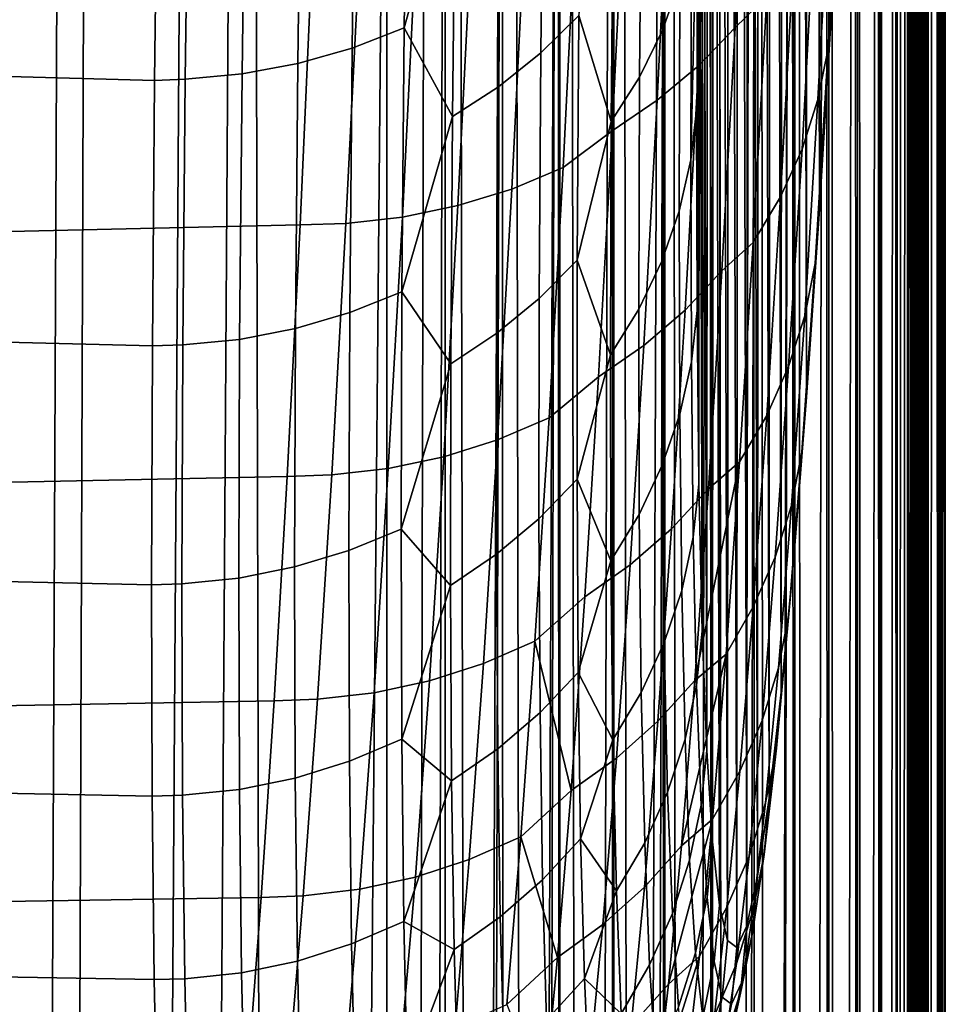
# Model space of a CAD drawing. Header units: metres. Extents: x -23 to 242, y -40 to 23.
# Tile 237 of 450: x 78.83 to 80.53, y -19.19 to -17.39. Entities that reach past the tile are written whole.
import ezdxf

# ---------------------------------------------------------------- set-up
doc = ezdxf.new("R2010")
doc.units = ezdxf.units.M
doc.layers.add('solid_10171013', color=7, linetype='CONTINUOUS')

msp = doc.modelspace()

# ---------------------------------------------------------------- linework, layer by layer
at = {"layer": 'solid_10171013'}
for points in [[(80.473358, -26.838505, 177.233963), (80.473633, 13.233708, 82.788597), (80.470436, -2.319833, 119.903572)], [(80.473358, -26.838505, 177.233963), (80.47403, -26.907482, 177.295883), (80.473633, 13.233708, 82.788597)], [(80.48716, -27.999712, 177.766479), (80.48838, -28.092628, 177.77417), (80.488602, 12.496004, 82.115112), (80.473633, 13.233708, 82.788597)], [(80.485947, -27.90748, 177.754532), (80.48716, -27.999712, 177.766479), (80.473633, 13.233708, 82.788597)], [(80.484756, -27.815712, 177.738281), (80.485947, -27.90748, 177.754532), (80.473633, 13.233708, 82.788597)], [(80.483589, -27.724918, 177.717834), (80.484756, -27.815712, 177.738281), (80.473633, 13.233708, 82.788597)], [(80.482452, -27.635296, 177.693207), (80.483589, -27.724918, 177.717834), (80.473633, 13.233708, 82.788597)], [(80.481339, -27.546728, 177.664398), (80.482452, -27.635296, 177.693207), (80.473633, 13.233708, 82.788597)], [(80.48027, -27.459793, 177.631622), (80.481339, -27.546728, 177.664398), (80.473633, 13.233708, 82.788597)], [(80.479233, -27.374546, 177.594849), (80.48027, -27.459793, 177.631622), (80.473633, 13.233708, 82.788597)], [(80.478241, -27.290997, 177.554123), (80.479233, -27.374546, 177.594849), (80.473633, 13.233708, 82.788597)], [(80.477295, -27.20966, 177.509705), (80.478241, -27.290997, 177.554123), (80.473633, 13.233708, 82.788597)], [(80.476395, -27.130451, 177.461548), (80.477295, -27.20966, 177.509705), (80.473633, 13.233708, 82.788597)], [(80.475548, -27.053511, 177.409744), (80.476395, -27.130451, 177.461548), (80.473633, 13.233708, 82.788597)], [(80.474762, -26.979246, 177.354568), (80.475548, -27.053511, 177.409744), (80.473633, 13.233708, 82.788597)], [(80.47403, -26.907482, 177.295883), (80.474762, -26.979246, 177.354568), (80.473633, 13.233708, 82.788597)], [(80.48838, -28.092628, 177.77417), (80.489616, -28.185862, 177.777573), (80.488602, 12.496004, 82.115112)], [(80.524033, -31.301031, 176.640488), (80.501549, 11.723962, 81.480972), (80.488602, 12.496004, 82.115112), (80.500587, -28.999277, 177.617523)], [(80.49942, -28.913687, 177.651596), (80.500587, -28.999277, 177.617523), (80.488602, 12.496004, 82.115112)], [(80.498245, -28.826687, 177.681656), (80.49942, -28.913687, 177.651596), (80.488602, 12.496004, 82.115112)], [(80.497047, -28.73827, 177.707733), (80.498245, -28.826687, 177.681656), (80.488602, 12.496004, 82.115112)], [(80.495827, -28.648184, 177.729889), (80.497047, -28.73827, 177.707733), (80.488602, 12.496004, 82.115112)], [(80.494591, -28.556852, 177.747986), (80.495827, -28.648184, 177.729889), (80.488602, 12.496004, 82.115112)], [(80.493355, -28.464931, 177.761795), (80.494591, -28.556852, 177.747986), (80.488602, 12.496004, 82.115112)], [(80.492111, -28.372154, 177.771347), (80.493355, -28.464931, 177.761795), (80.488602, 12.496004, 82.115112)], [(80.49086, -28.278942, 177.776627), (80.492111, -28.372154, 177.771347), (80.488602, 12.496004, 82.115112)], [(80.489616, -28.185862, 177.777573), (80.49086, -28.278942, 177.776627), (80.488602, 12.496004, 82.115112)], [(80.524033, -31.301031, 176.640488), (80.512329, 10.920298, 80.888245), (80.501549, 11.723962, 81.480972)], [(80.524033, -31.301031, 176.640488), (80.520821, 10.087074, 80.338394), (80.512329, 10.920298, 80.888245)], [(80.531853, -33.602879, 175.663422), (80.526939, 9.227629, 79.83358), (80.520821, 10.087074, 80.338394), (80.524033, -31.301031, 176.640488)], [(80.531853, -33.602879, 175.663422), (80.530624, 8.345956, 79.375381), (80.526939, 9.227629, 79.83358)], [(80.531853, -33.602879, 175.663422), (80.531853, 7.443428, 78.964386), (80.530624, 8.345956, 79.375381)], [(80.531853, -33.602879, 175.663422), (80.524033, -35.90472, 174.68634), (80.530624, 6.521384, 78.600861), (80.531853, 7.443428, 78.964386)], [(80.524033, -35.90472, 174.68634), (80.526947, 5.579792, 78.285049), (80.530624, 6.521384, 78.600861)], [(80.524033, -35.90472, 174.68634), (80.520836, 4.620024, 78.017525), (80.526947, 5.579792, 78.285049)], [(80.524033, -35.90472, 174.68634), (80.500587, -38.206478, 173.709305), (80.512344, 3.645974, 77.800095), (80.520836, 4.620024, 78.017525)], [(80.499428, -38.290234, 173.671509), (80.501572, 2.66151, 77.633659), (80.512344, 3.645974, 77.800095), (80.500587, -38.206478, 173.709305)], [(80.488403, -38.948109, 173.166931), (80.488632, 1.669143, 77.518715), (80.501572, 2.66151, 77.633659), (80.489639, -38.885769, 173.236282)], [(80.490875, -38.820438, 173.302505), (80.489639, -38.885769, 173.236282), (80.501572, 2.66151, 77.633659)], [(80.492126, -38.751904, 173.365799), (80.490875, -38.820438, 173.302505), (80.501572, 2.66151, 77.633659)], [(80.49337, -38.680618, 173.425797), (80.492126, -38.751904, 173.365799), (80.501572, 2.66151, 77.633659)], [(80.494606, -38.606903, 173.482224), (80.49337, -38.680618, 173.425797), (80.501572, 2.66151, 77.633659)], [(80.495834, -38.530533, 173.535233), (80.494606, -38.606903, 173.482224), (80.501572, 2.66151, 77.633659)], [(80.497055, -38.452137, 173.584518), (80.495834, -38.530533, 173.535233), (80.501572, 2.66151, 77.633659)], [(80.498253, -38.372116, 173.629913), (80.497055, -38.452137, 173.584518), (80.501572, 2.66151, 77.633659)], [(80.499428, -38.290234, 173.671509), (80.498253, -38.372116, 173.629913), (80.501572, 2.66151, 77.633659)], [(80.473366, -39.431545, 171.88974), (80.473671, 0.672311, 77.455803), (80.488632, 1.669143, 77.518715), (80.474037, -39.428116, 171.982407)], [(80.47477, -39.42041, 172.074829), (80.474037, -39.428116, 171.982407), (80.488632, 1.669143, 77.518715)], [(80.475563, -39.40844, 172.166626), (80.47477, -39.42041, 172.074829), (80.488632, 1.669143, 77.518715)], [(80.47641, -39.392189, 172.258026), (80.475563, -39.40844, 172.166626), (80.488632, 1.669143, 77.518715)], [(80.47731, -39.371738, 172.348511), (80.47641, -39.392189, 172.258026), (80.488632, 1.669143, 77.518715)], [(80.478256, -39.347092, 172.437912), (80.47731, -39.371738, 172.348511), (80.488632, 1.669143, 77.518715)], [(80.479248, -39.318253, 172.526337), (80.478256, -39.347092, 172.437912), (80.488632, 1.669143, 77.518715)], [(80.480286, -39.2854, 172.61322), (80.479248, -39.318253, 172.526337), (80.488632, 1.669143, 77.518715)], [(80.481361, -39.248531, 172.698486), (80.480286, -39.2854, 172.61322), (80.488632, 1.669143, 77.518715)], [(80.482475, -39.207676, 172.782135), (80.481361, -39.248531, 172.698486), (80.488632, 1.669143, 77.518715)], [(80.483612, -39.16309, 172.863632), (80.482475, -39.207676, 172.782135), (80.488632, 1.669143, 77.518715)], [(80.484779, -39.1147, 172.943054), (80.483612, -39.16309, 172.863632), (80.488632, 1.669143, 77.518715)], [(80.48597, -39.06263, 173.020264), (80.484779, -39.1147, 172.943054), (80.488632, 1.669143, 77.518715)], [(80.487175, -39.007149, 173.094818), (80.48597, -39.06263, 173.020264), (80.488632, 1.669143, 77.518715)], [(80.488403, -38.948109, 173.166931), (80.487175, -39.007149, 173.094818), (80.488632, 1.669143, 77.518715)], [(80.470436, -39.273312, 171.08374), (80.470436, -15.223736, 114.426491), (80.473671, 0.672311, 77.455803)], [(80.470474, -39.306992, 171.16835), (80.470436, -39.273312, 171.08374), (80.473671, 0.672311, 77.455803)], [(80.470581, -39.336723, 171.25441), (80.470474, -39.306992, 171.16835), (80.473671, 0.672311, 77.455803)], [(80.470764, -39.362507, 171.341904), (80.470581, -39.336723, 171.25441), (80.473671, 0.672311, 77.455803)], [(80.471024, -39.384434, 171.431107), (80.470764, -39.362507, 171.341904), (80.473671, 0.672311, 77.455803)], [(80.471352, -39.402355, 171.521591), (80.471024, -39.384434, 171.431107), (80.473671, 0.672311, 77.455803)], [(80.471748, -39.416016, 171.612717), (80.471352, -39.402355, 171.521591), (80.473671, 0.672311, 77.455803)], [(80.472221, -39.425461, 171.704742), (80.471748, -39.416016, 171.612717), (80.473671, 0.672311, 77.455803)], [(80.472763, -39.430664, 171.797272), (80.472221, -39.425461, 171.704742), (80.473671, 0.672311, 77.455803)], [(80.473366, -39.431545, 171.88974), (80.472763, -39.430664, 171.797272), (80.473671, 0.672311, 77.455803)], [(78.971535, -1.348037, 120.15255), (78.726837, -1.326713, 120.091423), (78.670517, -25.462263, 176.946182), (78.868187, -25.457447, 176.948227)], [(79.232285, -1.377903, 120.217606), (78.971535, -1.348037, 120.15255), (78.868187, -25.457447, 176.948227), (79.073967, -25.456612, 176.948578)], [(79.232285, -1.377903, 120.217606), (79.073967, -25.456612, 176.948578), (79.287392, -25.459522, 176.947342)], [(79.287392, -25.459522, 176.947342), (79.508247, -25.465796, 176.944687), (79.508247, -1.416111, 120.287178), (79.232285, -1.377903, 120.217606)], [(79.612473, -1.42477, 120.283501), (79.508247, -1.416111, 120.287178), (79.508247, -25.465796, 176.944687), (79.55632, -25.468531, 176.943527)], [(79.612473, -1.42477, 120.283501), (79.55632, -25.468531, 176.943527), (79.615997, -25.474926, 176.940811)], [(79.612473, -1.42477, 120.283501), (79.660095, -25.481823, 176.937881), (79.722046, -25.494719, 176.932404), (79.716583, -1.443744, 120.275452)], [(79.612473, -1.42477, 120.283501), (79.615997, -25.474926, 176.940811), (79.660095, -25.481823, 176.937881)], [(79.716583, -1.443744, 120.275452), (79.761795, -25.505035, 176.928024), (79.82515, -25.524942, 176.919571), (79.817924, -1.472767, 120.26313)], [(79.716583, -1.443744, 120.275452), (79.722046, -25.494719, 176.932404), (79.761795, -25.505035, 176.928024)], [(79.817924, -1.472767, 120.26313), (79.82515, -25.524942, 176.919571), (79.860291, -25.537916, 176.914062), (79.82515, -1.475259, 120.26207)], [(79.82515, -1.475259, 120.26207), (79.860291, -25.537916, 176.914062), (79.924095, -25.565245, 176.902466), (79.915352, -1.511513, 120.246681)], [(79.915352, -1.511513, 120.246681), (79.924095, -25.565245, 176.902466), (79.954514, -25.580105, 176.896164), (79.924095, -1.515561, 120.244965)], [(79.924095, -1.515561, 120.244965), (79.954514, -25.580105, 176.896164), (80.017738, -25.615152, 176.881287), (80.007767, -1.559545, 120.226295)], [(80.007767, -1.559545, 120.226295), (80.017738, -25.615152, 176.881287), (80.043427, -25.631134, 176.874496), (80.017738, -1.565468, 120.223778)], [(80.017738, -1.565468, 120.223778), (80.043427, -25.631134, 176.874496), (80.104973, -25.67408, 176.856277), (80.094131, -1.616322, 120.202194)], [(80.094131, -1.616322, 120.202194), (80.104973, -25.67408, 176.856277), (80.126045, -25.690449, 176.849319), (80.104973, -1.624396, 120.198769)], [(80.104973, -1.624396, 120.198769), (80.126045, -25.690449, 176.849319), (80.184784, -25.741339, 176.827728), (80.173477, -1.681206, 120.174652)], [(80.173477, -1.681206, 120.174652), (80.184784, -25.741339, 176.827728), (80.201469, -25.757395, 176.820908), (80.184784, -1.691656, 120.170219)], [(80.184784, -1.691656, 120.170219), (80.201469, -25.757395, 176.820908), (80.256226, -25.816143, 176.795975), (80.244904, -1.753464, 120.143982)], [(80.244904, -1.753464, 120.143982), (80.256226, -25.816143, 176.795975), (80.268867, -25.831238, 176.789566), (80.256233, -1.766459, 120.138466)], [(80.256233, -1.766459, 120.138466), (80.268867, -25.831238, 176.789566), (80.318474, -25.897614, 176.761383), (80.30761, -1.832284, 120.110519)], [(80.30761, -1.832284, 120.110519), (80.318474, -25.897614, 176.761383), (80.327507, -25.911167, 176.75563), (80.318474, -1.847931, 120.103882)], [(80.318474, -1.847931, 120.103882), (80.327507, -25.911167, 176.75563), (80.370796, -25.9848, 176.72438), (80.360886, -1.916777, 120.074661)], [(80.360886, -1.916777, 120.074661), (80.370796, -25.9848, 176.72438), (80.37674, -25.996304, 176.719498), (80.370796, -1.935116, 120.066872)], [(80.370796, -1.935116, 120.066872), (80.37674, -25.996304, 176.719498), (80.412575, -26.076677, 176.685379), (80.404137, -2.005991, 120.036789)], [(80.404137, -2.005991, 120.036789), (80.412575, -26.076677, 176.685379), (80.416016, -26.085716, 176.681549), (80.412575, -2.026994, 120.02787)], [(80.412575, -2.026994, 120.02787), (80.416016, -26.085716, 176.681549), (80.443329, -26.172174, 176.644836), (80.436867, -2.098923, 119.997345)], [(80.443329, -2.12249, 119.987335), (80.436867, -2.098923, 119.997345), (80.443329, -26.172174, 176.644836)], [(80.458717, -2.194524, 119.956764), (80.443329, -2.12249, 119.987335), (80.443329, -26.172174, 176.644836), (80.444923, -26.178421, 176.642197)], [(80.462692, -2.220486, 119.94574), (80.458717, -2.194524, 119.956764), (80.444923, -26.178421, 176.642197), (80.463127, -26.273401, 176.601868)], [(80.469437, -2.291718, 119.915504), (80.462692, -2.220486, 119.94574), (80.463127, -26.273401, 176.601868)], [(80.463127, -26.273401, 176.601868), (80.470436, -26.369516, 176.561081), (80.470436, -2.319833, 119.903572), (80.469437, -2.291718, 119.915504)], [(80.470474, -26.406893, 176.64389), (80.470436, -2.319833, 119.903572), (80.470436, -26.369516, 176.561081)], [(80.472755, -26.772686, 177.169098), (80.473358, -26.838505, 177.233963), (80.470436, -2.319833, 119.903572)], [(80.472214, -26.709829, 177.101105), (80.472755, -26.772686, 177.169098), (80.470436, -2.319833, 119.903572)], [(80.471748, -26.650282, 177.030411), (80.472214, -26.709829, 177.101105), (80.470436, -2.319833, 119.903572)], [(80.471344, -26.594322, 176.957352), (80.471748, -26.650282, 177.030411), (80.470436, -2.319833, 119.903572)], [(80.471024, -26.541796, 176.881699), (80.471344, -26.594322, 176.957352), (80.470436, -2.319833, 119.903572)], [(80.470764, -26.492977, 176.804077), (80.471024, -26.541796, 176.881699), (80.470436, -2.319833, 119.903572)], [(80.470581, -26.448044, 176.724884), (80.470764, -26.492977, 176.804077), (80.470436, -2.319833, 119.903572)], [(80.470474, -26.406893, 176.64389), (80.470581, -26.448044, 176.724884), (80.470436, -2.319833, 119.903572)], [(80.301247, -17.734333, 103.522552), (80.280724, -8.055639, 79.208069), (80.30455, -7.139632, 78.812836)], [(80.32505, -17.341007, 104.438385), (80.301247, -17.734333, 103.522552), (80.30455, -7.139632, 78.812836)], [(80.277458, -18.079292, 102.587418), (80.257164, -8.949076, 79.650299), (80.280724, -8.055639, 79.208069)], [(80.301247, -17.734333, 103.522552), (80.277458, -18.079292, 102.587418), (80.280724, -8.055639, 79.208069)], [(80.253952, -18.374996, 101.63533), (80.234116, -9.817985, 80.138512), (80.257164, -8.949076, 79.650299)], [(80.277458, -18.079292, 102.587418), (80.253952, -18.374996, 101.63533), (80.257164, -8.949076, 79.650299)], [(80.231003, -18.62035, 100.66954), (80.21183, -10.660159, 80.671532), (80.234116, -9.817985, 80.138512)], [(80.253952, -18.374996, 101.63533), (80.231003, -18.62035, 100.66954), (80.234116, -9.817985, 80.138512)], [(80.208855, -18.814779, 99.692978), (80.190552, -11.472683, 81.247398), (80.21183, -10.660159, 80.671532)], [(80.231003, -18.62035, 100.66954), (80.208855, -18.814779, 99.692978), (80.21183, -10.660159, 80.671532)], [(80.187744, -18.957922, 98.707649), (80.170517, -12.253778, 81.864769), (80.190552, -11.472683, 81.247398)], [(80.208855, -18.814779, 99.692978), (80.187744, -18.957922, 98.707649), (80.190552, -11.472683, 81.247398)], [(80.167892, -19.049305, 97.716072), (80.151939, -13.001527, 82.522202), (80.170517, -12.253778, 81.864769)], [(80.187744, -18.957922, 98.707649), (80.167892, -19.049305, 97.716072), (80.170517, -12.253778, 81.864769)], [(80.149529, -19.088709, 96.721725), (80.135017, -13.713348, 83.217308), (80.151939, -13.001527, 82.522202)], [(80.167892, -19.049305, 97.716072), (80.149529, -19.088709, 96.721725), (80.151939, -13.001527, 82.522202)], [(80.132851, -19.076099, 95.726791), (80.119942, -14.387682, 83.948456), (80.135017, -13.713348, 83.217308)], [(80.149529, -19.088709, 96.721725), (80.132851, -19.076099, 95.726791), (80.135017, -13.713348, 83.217308)], [(80.118034, -19.011438, 94.733955), (80.106865, -15.022925, 84.713982), (80.119942, -14.387682, 83.948456)], [(80.132851, -19.076099, 95.726791), (80.118034, -19.011438, 94.733955), (80.119942, -14.387682, 83.948456)], [(80.105255, -18.895056, 93.746544), (80.095947, -15.616889, 85.511162), (80.106865, -15.022925, 84.713982)], [(80.118034, -19.011438, 94.733955), (80.105255, -18.895056, 93.746544), (80.106865, -15.022925, 84.713982)], [(80.469444, -15.251697, 114.414619), (80.470436, -15.223736, 114.426491), (80.470436, -39.273312, 171.08374), (80.462692, -39.372662, 171.041565)], [(80.462692, -39.372662, 171.041565), (80.462692, -15.323084, 114.384315), (80.469444, -15.251697, 114.414619)], [(80.462692, -39.372662, 171.041565), (80.444923, -39.464409, 171.002625), (80.45874, -15.348904, 114.37336), (80.462692, -15.323084, 114.384315)], [(80.444923, -39.464409, 171.002625), (80.443329, -39.470654, 170.999969), (80.443329, -15.42108, 114.34272), (80.45874, -15.348904, 114.37336)], [(80.443329, -39.470654, 170.999969), (80.416016, -39.557114, 170.963272), (80.436905, -15.44452, 114.332771), (80.443329, -15.42108, 114.34272)], [(80.416016, -39.557114, 170.963272), (80.412575, -39.566151, 170.959442), (80.412575, -15.516577, 114.302185), (80.436905, -15.44452, 114.332771)], [(80.412575, -39.566151, 170.959442), (80.37674, -39.646526, 170.925323), (80.404182, -15.537466, 114.29332), (80.412575, -15.516577, 114.302185)], [(80.37674, -39.646526, 170.925323), (80.370796, -39.658031, 170.920441), (80.370796, -15.608456, 114.263184), (80.404182, -15.537466, 114.29332)], [(80.094627, -18.727253, 92.766655), (80.087288, -16.168266, 86.338112), (80.095947, -15.616889, 85.511162)], [(80.105255, -18.895056, 93.746544), (80.094627, -18.727253, 92.766655), (80.095947, -15.616889, 85.511162)], [(80.370796, -39.658031, 170.920441), (80.327507, -39.731663, 170.889175), (80.360939, -15.626697, 114.25544), (80.370796, -15.608456, 114.263184)], [(80.327507, -39.731663, 170.889175), (80.318474, -39.745216, 170.883423), (80.318474, -15.695642, 114.226173), (80.360939, -15.626697, 114.25544)], [(80.268867, -39.811592, 170.855255), (80.256233, -39.826687, 170.848846), (80.256226, -15.777113, 114.191589), (80.307663, -15.711205, 114.219566)], [(80.318474, -39.745216, 170.883423), (80.268867, -39.811592, 170.855255), (80.307663, -15.711205, 114.219566), (80.318474, -15.695642, 114.226173)], [(80.256233, -39.826687, 170.848846), (80.201469, -39.885437, 170.823914), (80.244965, -15.79004, 114.186104), (80.256226, -15.777113, 114.191589)], [(80.126045, -39.952381, 170.795486), (80.184776, -15.851916, 114.159843), (80.244965, -15.79004, 114.186104), (80.184784, -39.901489, 170.817093)], [(80.201469, -39.885437, 170.823914), (80.184784, -39.901489, 170.817093), (80.244965, -15.79004, 114.186104)], [(80.126045, -39.952381, 170.795486), (80.173531, -15.862312, 114.155426), (80.184776, -15.851916, 114.159843)], [(80.126045, -39.952381, 170.795486), (80.104973, -39.96875, 170.788544), (80.104973, -15.919176, 114.131287), (80.173531, -15.862312, 114.155426)], [(80.043427, -40.011696, 170.770309), (80.017738, -40.027679, 170.763535), (80.017731, -15.978105, 114.106277), (80.094185, -15.927209, 114.127876)], [(80.104973, -39.96875, 170.788544), (80.043427, -40.011696, 170.770309), (80.094185, -15.927209, 114.127876), (80.104973, -15.919176, 114.131287)], [(79.924095, -40.077583, 170.74234), (80.007812, -15.983998, 114.103775), (80.017731, -15.978105, 114.106277), (79.954514, -40.062725, 170.748657)], [(80.017738, -40.027679, 170.763535), (79.954514, -40.062725, 170.748657), (80.017731, -15.978105, 114.106277)], [(79.924095, -40.077583, 170.74234), (79.924095, -16.028011, 114.085091), (80.007812, -15.983998, 114.103775)], [(79.860298, -40.104912, 170.730743), (79.82515, -40.117886, 170.725235), (79.825142, -16.068312, 114.067986), (79.915382, -16.03204, 114.083382)], [(79.924095, -40.077583, 170.74234), (79.860298, -40.104912, 170.730743), (79.915382, -16.03204, 114.083382), (79.924095, -16.028011, 114.085091)], [(78.671776, -40.180611, 170.698608), (78.705551, -16.045797, 113.837433), (78.95681, -16.07612, 113.896378), (78.869133, -40.185394, 170.696579)], [(79.660095, -40.161007, 170.70694), (79.716599, -16.099821, 114.054611), (79.817947, -16.070793, 114.066933), (79.722046, -40.148109, 170.712402)], [(79.761795, -40.137794, 170.716782), (79.722046, -40.148109, 170.712402), (79.817947, -16.070793, 114.066933)], [(79.82515, -40.117886, 170.725235), (79.761795, -40.137794, 170.716782), (79.817947, -16.070793, 114.066933), (79.825142, -16.068312, 114.067986)], [(78.869133, -40.185394, 170.696579), (78.95681, -16.07612, 113.896378), (79.22467, -16.103117, 113.964729), (79.0746, -40.186214, 170.696228)], [(79.0746, -40.186214, 170.696228), (79.22467, -16.103117, 113.964729), (79.50824, -16.127457, 114.042877), (79.287712, -40.1833, 170.697479)], [(79.55632, -40.174297, 170.701294), (79.612473, -16.118797, 114.046555), (79.716599, -16.099821, 114.054611), (79.615997, -40.167904, 170.70401)], [(79.660095, -40.161007, 170.70694), (79.615997, -40.167904, 170.70401), (79.716599, -16.099821, 114.054611)], [(79.287712, -40.1833, 170.697479), (79.50824, -16.127457, 114.042877), (79.508247, -40.177036, 170.700134)], [(79.55632, -40.174297, 170.701294), (79.508247, -40.177036, 170.700134), (79.50824, -16.127457, 114.042877), (79.612473, -16.118797, 114.046555)], [(80.086281, -18.508379, 91.796761), (80.080978, -16.675776, 87.192986), (80.087288, -16.168266, 86.338112)], [(80.094627, -18.727253, 92.766655), (80.086281, -18.508379, 91.796761), (80.087288, -16.168266, 86.338112)], [(79.082176, -17.498646, 86.712257), (61.950001, -17.026636, 85.912453), (61.950001, -16.449673, 85.036591), (79.088501, -16.964085, 85.812515)], [(80.080307, -18.239262, 90.840179), (80.077103, -17.137661, 88.072807), (80.080978, -16.675776, 87.192986)], [(80.086281, -18.508379, 91.796761), (80.080307, -18.239262, 90.840179), (80.080978, -16.675776, 87.192986)], [(79.394135, -16.69706, 107.600029), (61.950001, -17.178179, 106.839859), (61.950001, -17.694967, 105.928192), (79.371811, -17.253685, 106.713364)], [(80.013474, -17.406523, 87.924858), (80.017517, -16.935724, 87.029747), (80.0494, -16.848703, 87.078629), (80.045387, -17.317043, 87.969048)], [(80.17086, -16.90938, 106.512955), (80.146889, -17.40127, 105.635452), (80.204666, -17.344191, 105.557655), (80.228935, -16.845785, 106.449905)], [(79.444389, -17.439005, 86.744766), (79.451332, -16.906036, 85.848251), (79.546844, -16.869976, 85.871826), (79.539925, -17.401707, 86.766205)], [(79.539925, -17.401707, 86.766205), (79.546844, -16.869976, 85.871826), (79.633972, -17.064686, 86.289551)], [(79.790398, -17.447943, 87.237656), (79.795967, -16.951565, 86.35849), (79.865692, -16.884693, 86.399048), (79.860168, -17.37904, 87.274574)], [(80.317093, -17.439608, 104.473831), (80.32505, -17.341007, 104.438385), (80.348595, -16.900896, 105.331238), (80.340912, -16.997246, 105.372414)], [(79.344872, -17.467363, 86.728317), (79.351845, -16.933424, 85.830101), (79.451332, -16.906036, 85.848251), (79.444389, -17.439005, 86.744766)], [(80.103539, -16.977629, 106.555244), (80.079376, -17.471432, 105.674156), (80.146889, -17.40127, 105.635452), (80.17086, -16.90938, 106.512955)], [(79.242477, -17.486469, 86.717018), (79.249458, -16.951841, 85.817574), (79.351845, -16.933424, 85.830101), (79.344872, -17.467363, 86.728317)], [(79.971283, -17.492502, 87.882362), (79.975372, -17.019331, 86.982719), (80.017517, -16.935724, 87.029747), (80.013474, -17.406523, 87.924858)], [(79.138313, -17.496117, 86.711006), (79.145309, -16.961084, 85.810822), (79.249458, -16.951841, 85.817574), (79.242477, -17.486469, 86.717018)], [(79.712837, -17.510006, 87.204338), (79.718445, -17.011784, 86.321854), (79.795967, -16.951565, 86.35849), (79.790398, -17.447943, 87.237656)], [(79.145309, -16.961084, 85.810822), (79.138313, -17.496117, 86.711006), (79.082176, -17.498646, 86.712257), (79.088501, -16.964085, 85.812515)], [(80.028191, -17.039347, 106.593864), (80.00386, -17.534863, 105.709526), (80.079376, -17.471432, 105.674156), (80.103539, -16.977629, 106.555244)], [(79.628334, -17.564547, 87.17498), (79.633972, -17.064686, 86.289551), (79.718445, -17.011784, 86.321854), (79.712837, -17.510006, 87.204338)], [(80.322533, -17.08843, 105.420639), (80.298462, -17.53314, 104.51722), (80.317093, -17.439608, 104.473831), (80.340912, -16.997246, 105.372414)], [(79.078278, -17.985512, 87.638634), (61.950001, -17.556711, 86.816811), (61.950001, -17.026636, 85.912453), (79.082176, -17.498646, 86.712257)], [(79.919296, -17.574038, 87.842026), (79.923424, -17.098606, 86.938057), (79.975372, -17.019331, 86.982719), (79.971283, -17.492502, 87.882362)], [(79.945641, -17.093857, 106.628395), (79.921158, -17.590868, 105.741188), (80.00386, -17.534863, 105.709526), (80.028191, -17.039347, 106.593864)], [(79.539925, -17.401707, 86.766205), (79.633972, -17.064686, 86.289551), (79.628334, -17.564547, 87.17498)], [(79.831169, -17.658203, 105.731926), (79.921158, -17.590868, 105.741188), (79.945641, -17.093857, 106.628395), (79.8563, -17.151178, 106.640572)], [(79.860168, -17.37904, 87.274574), (79.923424, -17.098606, 86.938057), (79.919296, -17.574038, 87.842026)], [(80.293472, -17.177294, 105.467934), (80.26915, -17.624279, 104.559799), (80.298462, -17.53314, 104.51722), (80.322533, -17.08843, 105.420639)], [(80.065239, -17.643833, 88.923264), (80.077103, -17.137661, 88.072807), (80.076767, -17.92053, 89.898972), (80.075691, -17.552898, 88.975456)], [(80.065239, -17.643833, 88.923264), (80.066696, -17.225048, 88.01445), (80.077103, -17.137661, 88.072807)], [(80.080307, -18.239262, 90.840179), (80.076767, -17.92053, 89.898972), (80.077103, -17.137661, 88.072807)], [(79.762138, -17.189581, 106.665802), (79.736893, -17.697641, 105.755066), (79.831169, -17.658203, 105.731926), (79.8563, -17.151178, 106.640572)], [(79.663689, -17.219236, 106.685966), (79.638367, -17.728069, 105.773605), (79.736893, -17.697641, 105.755066), (79.762138, -17.189581, 106.665802)], [(80.254036, -17.262861, 105.513771), (80.229477, -17.712025, 104.601082), (80.26915, -17.624279, 104.559799), (80.293472, -17.177294, 105.467934)], [(79.562042, -17.23982, 106.700844), (79.536652, -17.749155, 105.787331), (79.638367, -17.728069, 105.773605), (79.663689, -17.219236, 106.685966)], [(80.043922, -17.738092, 88.882782), (80.045387, -17.317043, 87.969048), (80.066696, -17.225048, 88.01445), (80.065239, -17.643833, 88.923264)], [(79.458298, -17.251104, 106.710274), (79.432877, -17.760664, 105.796097), (79.536652, -17.749155, 105.787331), (79.562042, -17.23982, 106.700844)], [(79.371811, -17.253685, 106.713364), (61.950001, -17.694967, 105.928192), (61.950001, -18.163452, 104.990593), (79.348839, -17.76338, 105.798645)], [(79.458298, -17.251104, 106.710274), (79.371811, -17.253685, 106.713364), (79.348839, -17.76338, 105.798645), (79.432877, -17.760664, 105.796097)], [(80.204666, -17.344191, 105.557655), (80.179878, -17.795416, 104.640633), (80.229477, -17.712025, 104.601082), (80.254036, -17.262861, 105.513771)], [(80.011986, -17.829784, 88.843399), (80.013474, -17.406523, 87.924858), (80.045387, -17.317043, 87.969048), (80.043922, -17.738092, 88.882782)], [(80.146889, -17.40127, 105.635452), (80.122406, -17.84771, 104.733932), (80.179878, -17.795416, 104.640633), (80.204666, -17.344191, 105.557655)], [(80.293045, -17.834328, 103.553604), (80.301247, -17.734333, 103.522552), (80.32505, -17.341007, 104.438385), (80.317093, -17.439608, 104.473831)], [(79.787354, -17.898584, 88.141121), (79.790398, -17.447943, 87.237656), (79.860168, -17.37904, 87.274574), (79.857147, -17.827827, 88.174301)], [(79.857147, -17.827827, 88.174301), (79.860168, -17.37904, 87.274574), (79.919296, -17.574038, 87.842026)], [(79.440094, -17.924412, 87.667923), (79.444389, -17.439005, 86.744766), (79.539925, -17.401707, 86.766205), (79.535652, -17.885977, 87.687149)], [(79.535652, -17.885977, 87.687149), (79.539925, -17.401707, 86.766205), (79.628334, -17.564547, 87.17498)], [(79.96978, -17.9179, 88.80555), (79.971283, -17.492502, 87.882362), (80.013474, -17.406523, 87.924858), (80.011986, -17.829784, 88.843399)], [(80.079376, -17.471432, 105.674156), (80.054703, -17.919598, 104.768951), (80.122406, -17.84771, 104.733932), (80.146889, -17.40127, 105.635452)], [(79.340569, -17.953663, 87.653206), (79.344872, -17.467363, 86.728317), (79.444389, -17.439005, 86.744766), (79.440094, -17.924412, 87.667923)], [(80.298462, -17.53314, 104.51722), (80.274162, -17.929951, 103.592041), (80.293045, -17.834328, 103.553604), (80.317093, -17.439608, 104.473831)], [(79.70977, -17.96233, 88.111198), (79.712837, -17.510006, 87.204338), (79.790398, -17.447943, 87.237656), (79.787354, -17.898584, 88.141121)], [(79.238159, -17.973408, 87.643166), (79.242477, -17.486469, 86.717018), (79.344872, -17.467363, 86.728317), (79.340569, -17.953663, 87.653206)], [(80.00386, -17.534863, 105.709526), (79.979012, -17.984577, 104.800987), (80.054703, -17.919598, 104.768951), (80.079376, -17.471432, 105.674156)], [(79.138313, -17.496117, 86.711006), (79.133995, -17.983429, 87.637917), (79.078278, -17.985512, 87.638634), (79.082176, -17.498646, 86.712257)], [(79.133995, -17.983429, 87.637917), (79.138313, -17.496117, 86.711006), (79.242477, -17.486469, 86.717018), (79.238159, -17.973408, 87.643166)], [(79.917778, -18.001476, 88.769646), (79.919296, -17.574038, 87.842026), (79.971283, -17.492502, 87.882362), (79.96978, -17.9179, 88.80555)], [(79.625244, -18.018364, 88.084869), (79.628334, -17.564547, 87.17498), (79.712837, -17.510006, 87.204338), (79.70977, -17.96233, 88.111198)], [(79.921158, -17.590868, 105.741188), (79.896156, -18.041933, 104.829681), (79.979012, -17.984577, 104.800987), (80.00386, -17.534863, 105.709526)], [(80.26915, -17.624279, 104.559799), (80.244598, -18.023115, 103.629784), (80.274162, -17.929951, 103.592041), (80.298462, -17.53314, 104.51722)], [(80.065239, -17.643833, 88.923264), (80.075691, -17.552898, 88.975456), (80.076767, -17.92053, 89.898972), (80.066292, -18.014494, 89.852753)], [(79.076843, -18.423372, 88.589127), (61.950001, -18.038712, 87.747482), (61.950001, -17.556711, 86.816811), (79.078278, -17.985512, 87.638634)], [(79.535652, -17.885977, 87.687149), (79.628334, -17.564547, 87.17498), (79.625244, -18.018364, 88.084869)], [(79.805504, -18.117193, 104.798035), (79.896156, -18.041933, 104.829681), (79.921158, -17.590868, 105.741188), (79.831169, -17.658203, 105.731926)], [(79.857147, -17.827827, 88.174301), (79.919296, -17.574038, 87.842026), (79.917778, -18.001476, 88.769646)], [(80.229477, -17.712025, 104.601082), (80.204681, -18.112803, 103.666405), (80.244598, -18.023115, 103.629784), (80.26915, -17.624279, 104.559799)], [(80.044983, -18.110758, 89.817299), (80.043922, -17.738092, 88.882782), (80.065239, -17.643833, 88.923264), (80.066292, -18.014494, 89.852753)], [(79.736893, -17.697641, 105.755066), (79.711121, -18.157558, 104.819023), (79.805504, -18.117193, 104.798035), (79.831169, -17.658203, 105.731926)], [(79.638367, -17.728069, 105.773605), (79.612503, -18.188675, 104.835876), (79.711121, -18.157558, 104.819023), (79.736893, -17.697641, 105.755066)], [(80.179878, -17.795416, 104.640633), (80.154854, -18.198023, 103.701515), (80.204681, -18.112803, 103.666405), (80.229477, -17.712025, 104.601082)], [(79.536652, -17.749155, 105.787331), (79.510727, -18.210205, 104.848412), (79.612503, -18.188675, 104.835876), (79.638367, -17.728069, 105.773605)], [(80.269028, -18.180416, 102.614212), (80.277458, -18.079292, 102.587418), (80.301247, -17.734333, 103.522552), (80.293045, -17.834328, 103.553604)], [(79.432877, -17.760664, 105.796097), (79.406921, -18.221907, 104.856499), (79.510727, -18.210205, 104.848412), (79.536652, -17.749155, 105.787331)], [(80.013062, -18.204412, 89.782829), (80.011986, -17.829784, 88.843399), (80.043922, -17.738092, 88.882782), (80.044983, -18.110758, 89.817299)], [(79.348839, -17.76338, 105.798645), (61.950001, -18.163452, 104.990593), (61.950001, -18.582695, 104.029007), (79.325325, -18.224699, 104.858398)], [(79.432877, -17.760664, 105.796097), (79.348839, -17.76338, 105.798645), (79.325325, -18.224699, 104.858398), (79.406921, -18.221907, 104.856499)], [(80.122406, -17.84771, 104.733932), (80.097679, -18.24732, 103.810944), (80.154854, -18.198023, 103.701515), (80.179878, -17.795416, 104.640633)], [(79.786858, -18.302296, 89.066513), (79.787354, -17.898584, 88.141121), (79.857147, -17.827827, 88.174301), (79.856651, -18.229874, 89.095871)], [(79.856651, -18.229874, 89.095871), (79.857147, -17.827827, 88.174301), (79.917778, -18.001476, 88.769646)], [(79.970871, -18.294426, 89.749733), (79.96978, -17.9179, 88.80555), (80.011986, -17.829784, 88.843399), (80.013062, -18.204412, 89.782829)], [(80.274162, -17.929951, 103.592041), (80.249886, -18.277868, 102.647598), (80.269028, -18.180416, 102.614212), (80.293045, -17.834328, 103.553604)], [(80.054703, -17.919598, 104.768951), (80.029785, -18.320747, 103.842194), (80.097679, -18.24732, 103.810944), (80.122406, -17.84771, 104.733932)], [(79.438522, -18.360868, 88.615204), (79.440094, -17.924412, 87.667923), (79.535652, -17.885977, 87.687149), (79.534088, -18.321402, 88.632179)], [(79.534088, -18.321402, 88.632179), (79.535652, -17.885977, 87.687149), (79.625244, -18.018364, 88.084869)], [(79.709274, -18.367558, 89.04007), (79.70977, -17.96233, 88.111198), (79.787354, -17.898584, 88.141121), (79.786858, -18.302296, 89.066513)], [(79.338989, -18.390932, 88.602272), (79.340569, -17.953663, 87.653206), (79.440094, -17.924412, 87.667923), (79.438522, -18.360868, 88.615204)], [(79.918877, -18.379812, 89.718361), (79.917778, -18.001476, 88.769646), (79.96978, -17.9179, 88.80555), (79.970871, -18.294426, 89.749733)], [(79.979012, -17.984577, 104.800987), (79.953911, -18.387104, 103.870804), (80.029785, -18.320747, 103.842194), (80.054703, -17.919598, 104.768951)], [(80.066292, -18.014494, 89.852753), (80.076767, -17.92053, 89.898972), (80.080307, -18.239262, 90.840179), (80.069847, -18.335993, 90.800369)], [(80.244598, -18.023115, 103.629784), (80.220078, -18.372807, 102.680405), (80.249886, -18.277868, 102.647598), (80.274162, -17.929951, 103.592041)], [(79.236572, -18.411259, 88.593521), (79.238159, -17.973408, 87.643166), (79.340569, -17.953663, 87.653206), (79.338989, -18.390932, 88.602272)], [(79.624741, -18.424942, 89.016838), (79.625244, -18.018364, 88.084869), (79.70977, -17.96233, 88.111198), (79.709274, -18.367558, 89.04007)], [(79.133995, -17.983429, 87.637917), (79.132408, -18.421629, 88.58905), (79.076843, -18.423372, 88.589127), (79.078278, -17.985512, 87.638634)], [(79.132408, -18.421629, 88.58905), (79.133995, -17.983429, 87.637917), (79.238159, -17.973408, 87.643166), (79.236572, -18.411259, 88.593521)], [(79.896156, -18.041933, 104.829681), (79.870903, -18.44566, 103.896469), (79.953911, -18.387104, 103.870804), (79.979012, -17.984577, 104.800987)], [(79.856651, -18.229874, 89.095871), (79.917778, -18.001476, 88.769646), (79.918877, -18.379812, 89.718361)], [(79.534088, -18.321402, 88.632179), (79.625244, -18.018364, 88.084869), (79.624741, -18.424942, 89.016838)], [(80.048584, -18.434002, 90.770035), (80.044983, -18.110758, 89.817299), (80.066292, -18.014494, 89.852753), (80.069847, -18.335993, 90.800369)], [(80.204681, -18.112803, 103.666405), (80.179916, -18.464188, 102.712265), (80.220078, -18.372807, 102.680405), (80.244598, -18.023115, 103.629784)], [(79.077881, -18.811039, 89.561172), (61.950001, -18.47168, 88.702591), (61.950001, -18.038712, 87.747482), (79.076843, -18.423372, 88.589127)], [(79.779587, -18.526688, 103.841621), (79.870903, -18.44566, 103.896469), (79.896156, -18.041933, 104.829681), (79.805504, -18.117193, 104.798035)], [(80.2453, -18.476961, 101.658127), (80.253952, -18.374996, 101.63533), (80.277458, -18.079292, 102.587418), (80.269028, -18.180416, 102.614212)], [(80.016693, -18.529362, 90.740578), (80.013062, -18.204412, 89.782829), (80.044983, -18.110758, 89.817299), (80.048584, -18.434002, 90.770035)], [(80.154854, -18.198023, 103.701515), (80.12986, -18.551006, 102.742836), (80.179916, -18.464188, 102.712265), (80.204681, -18.112803, 103.666405)], [(79.711121, -18.157558, 104.819023), (79.685089, -18.567869, 103.86039), (79.779587, -18.526688, 103.841621), (79.805504, -18.117193, 104.798035)], [(79.612503, -18.188675, 104.835876), (79.586388, -18.59959, 103.875519), (79.685089, -18.567869, 103.86039), (79.711121, -18.157558, 104.819023)], [(80.249886, -18.277868, 102.647598), (80.225906, -18.575977, 101.686363), (80.2453, -18.476961, 101.658127), (80.269028, -18.180416, 102.614212)], [(79.510727, -18.210205, 104.848412), (79.48455, -18.621504, 103.886833), (79.586388, -18.59959, 103.875519), (79.612503, -18.188675, 104.835876)], [(79.974541, -18.621027, 90.712318), (79.970871, -18.294426, 89.749733), (80.013062, -18.204412, 89.782829), (80.016693, -18.529362, 90.740578)], [(80.07296, -18.599136, 102.868889), (80.12986, -18.551006, 102.742836), (80.154854, -18.198023, 103.701515)], [(80.097679, -18.24732, 103.810944), (80.07296, -18.599136, 102.868889), (80.154854, -18.198023, 103.701515)], [(79.406921, -18.221907, 104.856499), (79.325325, -18.224699, 104.858398), (79.301567, -18.63628, 103.895378), (79.380714, -18.633369, 103.894211)], [(79.406921, -18.221907, 104.856499), (79.380714, -18.633369, 103.894211), (79.48455, -18.621504, 103.886833), (79.510727, -18.210205, 104.848412)], [(79.325325, -18.224699, 104.858398), (61.950001, -18.582695, 104.029007), (61.950001, -18.950703, 103.047791), (79.301567, -18.63628, 103.895378)], [(79.788918, -18.658072, 90.011375), (79.786858, -18.302296, 89.066513), (79.856651, -18.229874, 89.095871), (79.858696, -18.584171, 90.036827)], [(79.858696, -18.584171, 90.036827), (79.856651, -18.229874, 89.095871), (79.918877, -18.379812, 89.718361)], [(80.069847, -18.335993, 90.800369), (80.080307, -18.239262, 90.840179), (80.086281, -18.508379, 91.796761), (80.075882, -18.607412, 91.763535)], [(80.029785, -18.320747, 103.842194), (80.004868, -18.67391, 102.896278), (80.07296, -18.599136, 102.868889), (80.097679, -18.24732, 103.810944)], [(79.922585, -18.707991, 90.68557), (79.918877, -18.379812, 89.718361), (79.970871, -18.294426, 89.749733), (79.974541, -18.621027, 90.712318)], [(80.220078, -18.372807, 102.680405), (80.195847, -18.672428, 101.714142), (80.225906, -18.575977, 101.686363), (80.249886, -18.277868, 102.647598)], [(79.711342, -18.724676, 89.98848), (79.709274, -18.367558, 89.04007), (79.786858, -18.302296, 89.066513), (79.788918, -18.658072, 90.011375)], [(79.439659, -18.747244, 89.584007), (79.438522, -18.360868, 88.615204), (79.534088, -18.321402, 88.632179), (79.535225, -18.706852, 89.598671)], [(79.535225, -18.706852, 89.598671), (79.534088, -18.321402, 88.632179), (79.624741, -18.424942, 89.016838)], [(79.953911, -18.387104, 103.870804), (79.928825, -18.74147, 102.921394), (80.004868, -18.67391, 102.896278), (80.029785, -18.320747, 103.842194)], [(80.05468, -18.706896, 91.738403), (80.048584, -18.434002, 90.770035), (80.069847, -18.335993, 90.800369), (80.075882, -18.607412, 91.763535)], [(79.340134, -18.778036, 89.572891), (79.338989, -18.390932, 88.602272), (79.438522, -18.360868, 88.615204), (79.439659, -18.747244, 89.584007)], [(79.626823, -18.783258, 89.968399), (79.624741, -18.424942, 89.016838), (79.709274, -18.367558, 89.04007), (79.711342, -18.724676, 89.98848)], [(79.858696, -18.584171, 90.036827), (79.918877, -18.379812, 89.718361), (79.922585, -18.707991, 90.68557)], [(80.179916, -18.464188, 102.712265), (80.155457, -18.765255, 101.741158), (80.195847, -18.672428, 101.714142), (80.220078, -18.372807, 102.680405)], [(80.222122, -18.723146, 100.687874), (80.231003, -18.62035, 100.66954), (80.253952, -18.374996, 101.63533), (80.2453, -18.476961, 101.658127)], [(79.237724, -18.798893, 89.565445), (79.236572, -18.411259, 88.593521), (79.338989, -18.390932, 88.602272), (79.340134, -18.778036, 89.572891)], [(79.870903, -18.44566, 103.896469), (79.845657, -18.801073, 102.943962), (79.928825, -18.74147, 102.921394), (79.953911, -18.387104, 103.870804)], [(79.132408, -18.421629, 88.58905), (79.13356, -18.809584, 89.56176), (79.077881, -18.811039, 89.561172), (79.076843, -18.423372, 88.589127)], [(79.13356, -18.809584, 89.56176), (79.132408, -18.421629, 88.58905), (79.236572, -18.411259, 88.593521), (79.237724, -18.798893, 89.565445)], [(79.535225, -18.706852, 89.598671), (79.624741, -18.424942, 89.016838), (79.626823, -18.783258, 89.968399)], [(80.022858, -18.803701, 91.714035), (80.016693, -18.529362, 90.740578), (80.048584, -18.434002, 90.770035), (80.05468, -18.706896, 91.738403)], [(79.779587, -18.526688, 103.841621), (79.845657, -18.801073, 102.943962), (79.870903, -18.44566, 103.896469)], [(79.08139, -19.147465, 90.552132), (61.950001, -18.854015, 89.678848), (61.950001, -18.47168, 88.702591), (79.077881, -18.811039, 89.561172)], [(80.12986, -18.551006, 102.742836), (80.105171, -18.853437, 101.767105), (80.155457, -18.765255, 101.741158), (80.179916, -18.464188, 102.712265)], [(80.225906, -18.575977, 101.686363), (80.202484, -18.823458, 100.710892), (80.222122, -18.723146, 100.687874), (80.2453, -18.476961, 101.658127)], [(80.075882, -18.607412, 91.763535), (80.086281, -18.508379, 91.796761), (80.094627, -18.727253, 92.766655), (80.084305, -18.828077, 92.739586)], [(79.685089, -18.567869, 103.86039), (79.659096, -18.927549, 102.881775), (79.753708, -18.885662, 102.865257), (79.779587, -18.526688, 103.841621)], [(79.779587, -18.526688, 103.841621), (79.753708, -18.885662, 102.865257), (79.845657, -18.801073, 102.943962)], [(79.980759, -18.896769, 91.690697), (79.974541, -18.621027, 90.712318), (80.016693, -18.529362, 90.740578), (80.022858, -18.803701, 91.714035)], [(80.048508, -18.902277, 101.910133), (80.105171, -18.853437, 101.767105), (80.12986, -18.551006, 102.742836)], [(80.07296, -18.599136, 102.868889), (80.048508, -18.902277, 101.910133), (80.12986, -18.551006, 102.742836)], [(79.586388, -18.59959, 103.875519), (79.560303, -18.959789, 102.895134), (79.659096, -18.927549, 102.881775), (79.685089, -18.567869, 103.86039)], [(79.79351, -18.964914, 90.973228), (79.788918, -18.658072, 90.011375), (79.858696, -18.584171, 90.036827), (79.863251, -18.889732, 90.994713)], [(79.863251, -18.889732, 90.994713), (79.858696, -18.584171, 90.036827), (79.922585, -18.707991, 90.68557)], [(80.195847, -18.672428, 101.714142), (80.17218, -18.92116, 100.733566), (80.202484, -18.823458, 100.710892), (80.225906, -18.575977, 101.686363)], [(79.48455, -18.621504, 103.886833), (79.458412, -18.982027, 102.905197), (79.560303, -18.959789, 102.895134), (79.586388, -18.59959, 103.875519)], [(80.004868, -18.67391, 102.896278), (79.980225, -18.978201, 101.933609), (80.048508, -18.902277, 101.910133), (80.07296, -18.599136, 102.868889)], [(80.063194, -18.928766, 92.719727), (80.05468, -18.706896, 91.738403), (80.075882, -18.607412, 91.763535), (80.084305, -18.828077, 92.739586)], [(80.199745, -18.91835, 99.706139), (80.208855, -18.814779, 99.692978), (80.231003, -18.62035, 100.66954), (80.222122, -18.723146, 100.687874)], [(79.301567, -18.63628, 103.895378), (61.950001, -18.950703, 103.047791), (61.950001, -19.266943, 102.048531), (79.277878, -18.997025, 102.91214)], [(79.380714, -18.633369, 103.894211), (79.301567, -18.63628, 103.895378), (79.277878, -18.997025, 102.91214), (79.354538, -18.99402, 102.911842)], [(79.380714, -18.633369, 103.894211), (79.354538, -18.99402, 102.911842), (79.458412, -18.982027, 102.905197), (79.48455, -18.621504, 103.886833)], [(79.928856, -18.985073, 91.66864), (79.922585, -18.707991, 90.68557), (79.974541, -18.621027, 90.712318), (79.980759, -18.896769, 91.690697)], [(79.715965, -19.03269, 90.953941), (79.711342, -18.724676, 89.98848), (79.788918, -18.658072, 90.011375), (79.79351, -18.964914, 90.973228)], [(79.928825, -18.74147, 102.921394), (79.904007, -19.046787, 101.955162), (79.980225, -18.978201, 101.933609), (80.004868, -18.67391, 102.896278)], [(80.155457, -18.765255, 101.741158), (80.131554, -19.015179, 100.755653), (80.17218, -18.92116, 100.733566), (80.195847, -18.672428, 101.714142)], [(79.443512, -19.082457, 90.571663), (79.439659, -18.747244, 89.584007), (79.535225, -18.706852, 89.598671), (79.539055, -19.04125, 90.583984)], [(79.539055, -19.04125, 90.583984), (79.535225, -18.706852, 89.598671), (79.626823, -18.783258, 89.968399)], [(79.863251, -18.889732, 90.994713), (79.922585, -18.707991, 90.68557), (79.928856, -18.985073, 91.66864)], [(80.031456, -19.026754, 92.700516), (80.022858, -18.803701, 91.714035), (80.05468, -18.706896, 91.738403), (80.063194, -18.928766, 92.719727)], [(79.631477, -19.092316, 90.937073), (79.626823, -18.783258, 89.968399), (79.711342, -18.724676, 89.98848), (79.715965, -19.03269, 90.953941)], [(80.084305, -18.828077, 92.739586), (80.094627, -18.727253, 92.766655), (80.105255, -18.895056, 93.746544), (80.095039, -18.997355, 93.725861)], [(80.202484, -18.823458, 100.710892), (80.179863, -19.019684, 99.723862), (80.199745, -18.91835, 99.706139), (80.222122, -18.723146, 100.687874)], [(79.845657, -18.801073, 102.943962), (79.820686, -19.107281, 101.974564), (79.904007, -19.046787, 101.955162), (79.928825, -18.74147, 102.921394)], [(79.343994, -19.113897, 90.562393), (79.340134, -18.778036, 89.572891), (79.439659, -18.747244, 89.584007), (79.443512, -19.082457, 90.571663)], [(79.2416, -19.135225, 90.556282), (79.237724, -18.798893, 89.565445), (79.340134, -18.778036, 89.572891), (79.343994, -19.113897, 90.562393)], [(80.105171, -18.853437, 101.767105), (80.081047, -19.104485, 100.776917), (80.131554, -19.015179, 100.755653), (80.155457, -18.765255, 101.741158)], [(79.137436, -19.146206, 90.553391), (79.13356, -18.809584, 89.56176), (79.237724, -18.798893, 89.565445), (79.2416, -19.135225, 90.556282)], [(79.539055, -19.04125, 90.583984), (79.626823, -18.783258, 89.968399), (79.631477, -19.092316, 90.937073)], [(79.753708, -18.885662, 102.865257), (79.820686, -19.107281, 101.974564), (79.845657, -18.801073, 102.943962)], [(79.137436, -19.146206, 90.553391), (79.08139, -19.147465, 90.552132), (79.077881, -18.811039, 89.561172), (79.13356, -18.809584, 89.56176)], [(79.989449, -19.120968, 92.682159), (79.980759, -18.896769, 91.690697), (80.022858, -18.803701, 91.714035), (80.031456, -19.026754, 92.700516)], [(80.178413, -19.061974, 98.715591), (80.187744, -18.957922, 98.707649), (80.208855, -18.814779, 99.692978), (80.199745, -18.91835, 99.706139)], [(80.074043, -19.098972, 93.711334), (80.063194, -18.928766, 92.719727), (80.084305, -18.828077, 92.739586), (80.095039, -18.997355, 93.725861)], [(80.17218, -18.92116, 100.733566), (80.14933, -19.11837, 99.741379), (80.179863, -19.019684, 99.723862), (80.202484, -18.823458, 100.710892)], [(79.087326, -19.431734, 91.559334), (61.950001, -19.184696, 90.673386), (61.950001, -18.854015, 89.678848), (79.08139, -19.147465, 90.552132)], [(80.024582, -19.155933, 100.937119), (80.081047, -19.104485, 100.776917), (80.105171, -18.853437, 101.767105)], [(80.048508, -18.902277, 101.910133), (80.024582, -19.155933, 100.937119), (80.105171, -18.853437, 101.767105)], [(79.659096, -18.927549, 102.881775), (79.633415, -19.235649, 101.885719), (79.728134, -19.193171, 101.871513), (79.753708, -18.885662, 102.865257)], [(79.753708, -18.885662, 102.865257), (79.728134, -19.193171, 101.871513), (79.820686, -19.107281, 101.974564)], [(79.800591, -19.222033, 91.949554), (79.79351, -18.964914, 90.973228), (79.863251, -18.889732, 90.994713), (79.870277, -19.145765, 91.967018)], [(79.870277, -19.145765, 91.967018), (79.863251, -18.889732, 90.994713), (79.928856, -18.985073, 91.66864)], [(79.93763, -19.210371, 92.664848), (79.928856, -18.985073, 91.66864), (79.980759, -18.896769, 91.690697), (79.989449, -19.120968, 92.682159)], [(79.980225, -18.978201, 101.933609), (79.956108, -19.232811, 100.956604), (80.024582, -19.155933, 100.937119), (80.048508, -18.902277, 101.910133)], [(80.095039, -18.997355, 93.725861), (80.105255, -18.895056, 93.746544), (80.118034, -19.011438, 94.733955), (80.107971, -19.114761, 94.719658)], [(80.131554, -19.015179, 100.755653), (80.108475, -19.213327, 99.758476), (80.14933, -19.11837, 99.741379), (80.17218, -18.92116, 100.733566)], [(80.179863, -19.019684, 99.723862), (80.158302, -19.164053, 98.727989), (80.178413, -19.061974, 98.715591), (80.199745, -18.91835, 99.706139)], [(79.560303, -18.959789, 102.895134), (79.534538, -19.268318, 101.897278), (79.633415, -19.235649, 101.885719), (79.659096, -18.927549, 102.881775)], [(80.042419, -19.197876, 93.697327), (80.031456, -19.026754, 92.700516), (80.063194, -18.928766, 92.719727), (80.074043, -19.098972, 93.711334)], [(79.458412, -18.982027, 102.905197), (79.432587, -19.290823, 101.906059), (79.534538, -19.268318, 101.897278), (79.560303, -18.959789, 102.895134)], [(80.158356, -19.153589, 97.718956), (80.167892, -19.049305, 97.716072), (80.187744, -18.957922, 98.707649), (80.178413, -19.061974, 98.715591)], [(79.723099, -19.2908, 91.933922), (79.715965, -19.03269, 90.953941), (79.79351, -18.964914, 90.973228), (79.800591, -19.222033, 91.949554)], [(79.904007, -19.046787, 101.955162), (79.879715, -19.302244, 100.974533), (79.956108, -19.232811, 100.956604), (79.980225, -18.978201, 101.933609)], [(79.277878, -18.997025, 102.91214), (61.950001, -19.266943, 102.048531), (61.950001, -19.530796, 101.033272), (79.254448, -19.305948, 101.911362)], [(79.354538, -18.99402, 102.911842), (79.277878, -18.997025, 102.91214), (79.254448, -19.305948, 101.911362), (79.328674, -19.302912, 101.911964)], [(79.354538, -18.99402, 102.911842), (79.328674, -19.302912, 101.911964), (79.432587, -19.290823, 101.906059), (79.458412, -18.982027, 102.905197)], [(79.870277, -19.145765, 91.967018), (79.928856, -18.985073, 91.66864), (79.93763, -19.210371, 92.664848)], [(80.087105, -19.217031, 94.710503), (80.074043, -19.098972, 93.711334), (80.095039, -18.997355, 93.725861), (80.107971, -19.114761, 94.719658)], [(80.081047, -19.104485, 100.776917), (80.057755, -19.303511, 99.774979), (80.108475, -19.213327, 99.758476), (80.131554, -19.015179, 100.755653)], [(80.107971, -19.114761, 94.719658), (80.118034, -19.011438, 94.733955), (80.132851, -19.076099, 95.726791), (80.12294, -19.180052, 95.718262)], [(79.638657, -19.351315, 91.920303), (79.631477, -19.092316, 90.937073), (79.715965, -19.03269, 90.953941), (79.723099, -19.2908, 91.933922)], [(80.000519, -19.292978, 93.68399), (79.989449, -19.120968, 92.682159), (80.031456, -19.026754, 92.700516), (80.042419, -19.197876, 93.697327)], [(80.14933, -19.11837, 99.741379), (80.127548, -19.263454, 98.74028), (80.158302, -19.164053, 98.727989), (80.179863, -19.019684, 99.723862)], [(79.450043, -19.365551, 91.575485), (79.443512, -19.082457, 90.571663), (79.539055, -19.04125, 90.583984), (79.545555, -19.323643, 91.585426)], [(79.545555, -19.323643, 91.585426), (79.539055, -19.04125, 90.583984), (79.631477, -19.092316, 90.937073)], [(79.820686, -19.107281, 101.974564), (79.796242, -19.36347, 100.990723), (79.879715, -19.302244, 100.974533), (79.904007, -19.046787, 101.955162)], [(80.139801, -19.193005, 96.718941), (80.149529, -19.088709, 96.721725), (80.167892, -19.049305, 97.716072), (80.158356, -19.153589, 97.718956)], [(80.158302, -19.164053, 98.727989), (80.138031, -19.256136, 97.725975), (80.158356, -19.153589, 97.718956), (80.178413, -19.061974, 98.715591)], [(79.350548, -19.397551, 91.568085), (79.343994, -19.113897, 90.562393), (79.443512, -19.082457, 90.571663), (79.450043, -19.365551, 91.575485)], [(80.12294, -19.180052, 95.718262), (80.132851, -19.076099, 95.726791), (80.149529, -19.088709, 96.721725), (80.139801, -19.193005, 96.718941)], [(79.545555, -19.323643, 91.585426), (79.631477, -19.092316, 90.937073), (79.638657, -19.351315, 91.920303)], [(79.728134, -19.193171, 101.871513), (79.796242, -19.36347, 100.990723), (79.820686, -19.107281, 101.974564)], [(80.001419, -19.359495, 99.952408), (80.057755, -19.303511, 99.774979), (80.081047, -19.104485, 100.776917)], [(80.024582, -19.155933, 100.937119), (80.001419, -19.359495, 99.952408), (80.081047, -19.104485, 100.776917)], [(80.055618, -19.316578, 94.701736), (80.042419, -19.197876, 93.697327), (80.074043, -19.098972, 93.711334), (80.087105, -19.217031, 94.710503)], [(79.248161, -19.419292, 91.563316), (79.2416, -19.135225, 90.556282), (79.343994, -19.113897, 90.562393), (79.350548, -19.397551, 91.568085)], [(79.948799, -19.383238, 93.671486), (79.93763, -19.210371, 92.664848), (79.989449, -19.120968, 92.682159), (80.000519, -19.292978, 93.68399)], [(80.108475, -19.213327, 99.758476), (80.086479, -19.359091, 98.75235), (80.127548, -19.263454, 98.74028), (80.14933, -19.11837, 99.741379)], [(80.102242, -19.282694, 95.714493), (80.087105, -19.217031, 94.710503), (80.107971, -19.114761, 94.719658), (80.12294, -19.180052, 95.718262)], [(79.144012, -19.430534, 91.561234), (79.137436, -19.146206, 90.553391), (79.2416, -19.135225, 90.556282), (79.248161, -19.419292, 91.563316)], [(79.144012, -19.430534, 91.561234), (79.087326, -19.431734, 91.559334), (79.08139, -19.147465, 90.552132), (79.137436, -19.146206, 90.553391)], [(79.810081, -19.428801, 92.937759), (79.800591, -19.222033, 91.949554), (79.870277, -19.145765, 91.967018), (79.879692, -19.351646, 92.951157)], [(79.879692, -19.351646, 92.951157), (79.870277, -19.145765, 91.967018), (79.93763, -19.210371, 92.664848)], [(79.956108, -19.232811, 100.956604), (79.932762, -19.437124, 99.96785), (80.001419, -19.359495, 99.952408), (80.024582, -19.155933, 100.937119)], [(80.138031, -19.256136, 97.725975), (80.119278, -19.29574, 96.720566), (80.139801, -19.193005, 96.718941), (80.158356, -19.153589, 97.718956)], [(80.119278, -19.29574, 96.720566), (80.102242, -19.282694, 95.714493), (80.12294, -19.180052, 95.718262), (80.139801, -19.193005, 96.718941)], [(80.127548, -19.263454, 98.74028), (80.107071, -19.355984, 97.733025), (80.138031, -19.256136, 97.725975), (80.158302, -19.164053, 98.727989)], [(79.095634, -19.663074, 92.580048), (61.950001, -19.463064, 91.684235), (61.950001, -19.184696, 90.673386), (79.087326, -19.431734, 91.559334)]]:
    msp.add_3dface(points, dxfattribs=at)

doc.saveas('drawing.dxf')
